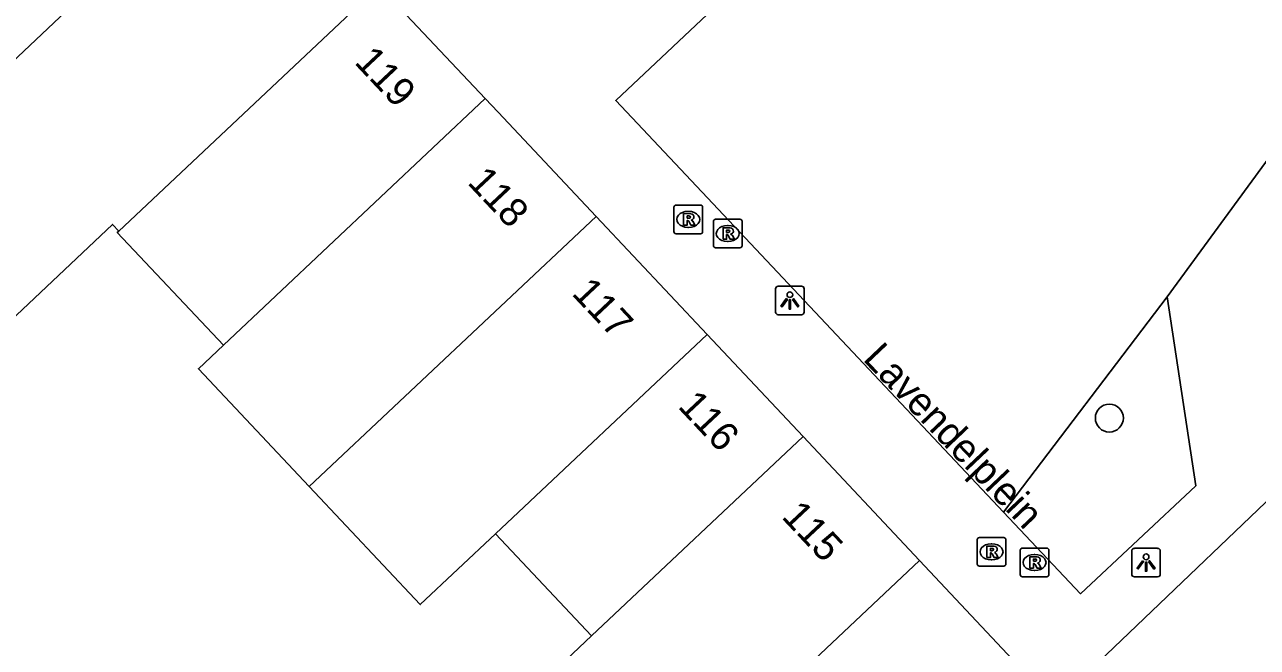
# Model space of a CAD drawing. Extents: x 162542 to 163144, y 380786 to 381511.
# Drawn here: x 162825.34 to 162868.39, y 381288.43 to 381310.17 of the extents above; entities that cross this region are included whole.
import ezdxf

# ---------------------------------------------------------------- set-up
doc = ezdxf.new("R2010")
doc.units = 0
for name, color, linetype in [('IMGEO_Boom', 7, 'Continuous'), ('IMGEO_Groenvoorziening', 7, 'Continuous'), ('IMGEO_Lichtpunt', 7, 'Continuous'), ('IMGEO_Openbare_ruimte_label', 7, 'Continuous'), ('IMGEO_Pand', 7, 'Continuous'), ('IMGEO_Pand_nummerreeks', 7, 'Continuous'), ('IMGEO_Rijbaan_lokaal_open', 7, 'Continuous'), ('IMGEO_Rioolput', 7, 'Continuous'), ('IMGEO_Voetpad_open', 7, 'Continuous')]:
    doc.layers.add(name, color=color, linetype=linetype)

msp = doc.modelspace()

# ---------------------------------------------------------------- linework, layer by layer
at = {"layer": 'IMGEO_Boom'}
msp.add_circle((162863.222, 381296.438), 0.489, dxfattribs=at)
at = {"layer": 'IMGEO_Groenvoorziening'}
msp.add_lwpolyline([(162865.246, 381300.672), (162859.527, 381293.151)], dxfattribs=at)
at = {"layer": 'IMGEO_Lichtpunt'}
for p, q in [((162851.566, 381300.948), (162851.566, 381300.141)), ((162851.566, 381300.948), (162851.566, 381300.141)), ((162852.468, 381301.043), (162851.66, 381301.043)), ((162852.468, 381301.043), (162851.66, 381301.043)), ((162852.562, 381300.141), (162852.562, 381300.948)), ((162852.562, 381300.141), (162852.562, 381300.948)), ((162851.66, 381300.047), (162852.468, 381300.047)), ((162851.66, 381300.047), (162852.468, 381300.047)), ((162864.005, 381291.795), (162864.005, 381290.988)), ((162864.005, 381291.795), (162864.005, 381290.988)), ((162864.907, 381291.89), (162864.099, 381291.89)), ((162864.907, 381291.89), (162864.099, 381291.89)), ((162865.001, 381290.988), (162865.001, 381291.795)), ((162865.001, 381290.988), (162865.001, 381291.795)), ((162864.099, 381290.894), (162864.907, 381290.894)), ((162864.099, 381290.894), (162864.907, 381290.894))]:
    msp.add_line(p, q, dxfattribs=at)
for points in [[(162851.94, 381300.612), (162851.979, 381300.584), (162851.791, 381300.322), (162851.753, 381300.349), (162851.94, 381300.612)], [(162852.042, 381300.564), (162852.089, 381300.564), (162852.089, 381300.242), (162852.042, 381300.242), (162852.042, 381300.564)], [(162852.152, 381300.584), (162852.19, 381300.611), (162852.377, 381300.349), (162852.338, 381300.321), (162852.152, 381300.584)], [(162864.379, 381291.459), (162864.418, 381291.431), (162864.23, 381291.169), (162864.192, 381291.196), (162864.379, 381291.459)], [(162864.481, 381291.411), (162864.528, 381291.411), (162864.528, 381291.089), (162864.481, 381291.089), (162864.481, 381291.411)], [(162864.591, 381291.431), (162864.629, 381291.458), (162864.816, 381291.196), (162864.777, 381291.168), (162864.591, 381291.431)]]:
    msp.add_lwpolyline(points, dxfattribs=at)
for centre in [(162852.065, 381300.746), (162864.504, 381291.593)]:
    msp.add_circle(centre, 0.0994, dxfattribs=at)
for centre, start, end in [((162851.66, 381300.948), 90, 180), ((162851.66, 381300.948), 90, 180), ((162852.468, 381300.948), 0, 90), ((162852.468, 381300.948), 0, 90), ((162851.66, 381300.141), 180, 270), ((162851.66, 381300.141), 180, 270), ((162852.468, 381300.141), 270, 0), ((162852.468, 381300.141), 270, 360), ((162864.099, 381291.795), 90, 180), ((162864.099, 381291.795), 90, 180), ((162864.907, 381291.795), 0, 90), ((162864.907, 381291.795), 0, 90), ((162864.099, 381290.988), 180, 270), ((162864.099, 381290.988), 180, 270), ((162864.907, 381290.988), 270, 0), ((162864.907, 381290.988), 270, 360)]:
    msp.add_arc(centre, 0.0946, start, end, dxfattribs=at)
at = {"layer": 'IMGEO_Pand'}
for points in [[(162837.889, 381311.359), (162837.726, 381311.533), (162828.627, 381302.967)], [(162837.889, 381311.359), (162841.428, 381307.595)], [(162832.283, 381298.983), (162841.428, 381307.595)], [(162841.428, 381307.595), (162841.873, 381307.121), (162845.3, 381303.475)], [(162835.281, 381294.043), (162845.3, 381303.475)], [(162845.3, 381303.475), (162849.172, 381299.357)], [(162828.627, 381302.967), (162828.577, 381302.92), (162832.283, 381298.983)], [(162841.779, 381292.398), (162849.172, 381299.357)], [(162849.172, 381299.357), (162852.526, 381295.789)], [(162835.281, 381294.043), (162831.407, 381298.158), (162832.283, 381298.983)], [(162852.526, 381295.789), (162845.137, 381288.831)], [(162852.526, 381295.789), (162856.594, 381291.461)], [(162841.779, 381292.398), (162839.155, 381289.928), (162835.281, 381294.043)], [(162845.137, 381288.831), (162841.779, 381292.398)], [(162856.594, 381291.461), (162852.926, 381288.007)], [(162846.215, 381282.428), (162842.513, 381286.36), (162845.137, 381288.831)]]:
    msp.add_lwpolyline(points, dxfattribs=at)
at = {"layer": 'IMGEO_Rijbaan_lokaal_open'}
for points in [[(162812.825, 381297.469), (162827.391, 381311.233)], [(162828.627, 381302.967), (162828.408, 381303.199), (162817.1, 381292.525)]]:
    msp.add_lwpolyline(points, dxfattribs=at)
at = {"layer": 'IMGEO_Rioolput'}
for p, q in [((162848.017, 381302.95), (162848.017, 381303.802)), ((162848.092, 381303.876), (162848.944, 381303.876)), ((162848.505, 381303.656), (162848.53, 381303.656)), ((162849.018, 381303.802), (162849.018, 381302.95)), ((162849.395, 381302.457), (162849.395, 381303.309)), ((162849.47, 381303.383), (162850.322, 381303.383)), ((162850.396, 381303.309), (162850.396, 381302.457)), ((162848.944, 381302.876), (162848.092, 381302.876)), ((162848.528, 381303.096), (162848.503, 381303.096)), ((162849.883, 381303.163), (162849.908, 381303.163)), ((162850.322, 381302.383), (162849.47, 381302.383)), ((162849.906, 381302.603), (162849.881, 381302.603)), ((162858.606, 381291.341), (162858.606, 381292.193)), ((162858.681, 381292.267), (162859.533, 381292.267)), ((162859.094, 381292.047), (162859.119, 381292.047)), ((162859.607, 381292.193), (162859.607, 381291.341)), ((162860.108, 381290.972), (162860.108, 381291.824)), ((162860.183, 381291.898), (162861.035, 381291.898)), ((162860.596, 381291.678), (162860.621, 381291.678)), ((162861.109, 381291.824), (162861.109, 381290.972)), ((162859.533, 381291.267), (162858.681, 381291.267)), ((162859.117, 381291.487), (162859.092, 381291.487)), ((162861.035, 381290.898), (162860.183, 381290.898)), ((162860.619, 381291.118), (162860.594, 381291.118))]:
    msp.add_line(p, q, dxfattribs=at)
for points in [[(162848.017, 381302.95), (162848.017, 381303.802)], [(162848.092, 381303.876), (162848.944, 381303.876)], [(162849.018, 381303.802), (162849.018, 381302.95)], [(162848.606, 381303.574), (162848.354, 381303.576), (162848.354, 381303.176)], [(162848.354, 381303.176), (162848.478, 381303.176), (162848.478, 381303.338), (162848.489, 381303.338)], [(162848.532, 381303.495), (162848.478, 381303.495), (162848.478, 381303.414)], [(162848.478, 381303.414), (162848.53, 381303.414)], [(162848.536, 381303.309), (162848.607, 381303.176), (162848.747, 381303.176), (162848.682, 381303.302)], [(162849.395, 381302.457), (162849.395, 381303.309)], [(162849.47, 381303.383), (162850.322, 381303.383)], [(162850.396, 381303.309), (162850.396, 381302.457)], [(162848.944, 381302.876), (162848.092, 381302.876)], [(162849.984, 381303.081), (162849.732, 381303.083), (162849.732, 381302.683)], [(162849.732, 381302.683), (162849.856, 381302.683), (162849.856, 381302.845), (162849.867, 381302.845)], [(162849.91, 381303.002), (162849.856, 381303.002), (162849.856, 381302.921)], [(162849.856, 381302.921), (162849.908, 381302.921)], [(162849.914, 381302.816), (162849.985, 381302.683), (162850.125, 381302.683), (162850.06, 381302.809)], [(162850.322, 381302.383), (162849.47, 381302.383)], [(162858.606, 381291.341), (162858.606, 381292.193)], [(162858.681, 381292.267), (162859.533, 381292.267)], [(162859.607, 381292.193), (162859.607, 381291.341)], [(162859.195, 381291.965), (162858.943, 381291.967), (162858.943, 381291.567)], [(162858.943, 381291.567), (162859.067, 381291.567), (162859.067, 381291.729), (162859.078, 381291.729)], [(162859.121, 381291.886), (162859.067, 381291.886), (162859.067, 381291.805)], [(162859.067, 381291.805), (162859.119, 381291.805)], [(162859.125, 381291.7), (162859.196, 381291.567), (162859.336, 381291.567), (162859.271, 381291.693)], [(162860.108, 381290.972), (162860.108, 381291.824)], [(162860.183, 381291.898), (162861.035, 381291.898)], [(162861.109, 381291.824), (162861.109, 381290.972)], [(162859.533, 381291.267), (162858.681, 381291.267)], [(162860.697, 381291.596), (162860.445, 381291.598), (162860.445, 381291.198)], [(162860.445, 381291.198), (162860.569, 381291.198), (162860.569, 381291.36), (162860.58, 381291.36)], [(162860.623, 381291.517), (162860.569, 381291.517), (162860.569, 381291.436)], [(162860.569, 381291.436), (162860.621, 381291.436)], [(162860.627, 381291.331), (162860.698, 381291.198), (162860.838, 381291.198), (162860.773, 381291.324)], [(162861.035, 381290.898), (162860.183, 381290.898)]]:
    msp.add_lwpolyline(points, dxfattribs=at)
for centre, radius, start, end in [((162848.094, 381303.8), 0.0765, 91.552, 178.448), ((162848.094, 381303.8), 0.0765, 91.552, 178.448), ((162848.942, 381303.8), 0.0765, 1.552, 88.448), ((162848.942, 381303.8), 0.0765, 1.552, 88.448), ((162848.488, 381303.285), 0.0533, 26.0293, 88.6989), ((162848.514, 381303.603), 0.19, 274.7715, 282.9687), ((162848.538, 381303.399), 0.0964, 77.0061, 93.1865), ((162848.552, 381303.456), 0.0378, 276.6634, 79.6772), ((162848.605, 381303.464), 0.109, 350.3612, 89.416), ((162848.603, 381303.464), 0.112, 277.5842, 350.9817), ((162848.587, 381303.249), 0.108, 29.5134, 73.7905), ((162849.472, 381303.307), 0.0765, 91.552, 178.448), ((162849.472, 381303.307), 0.0765, 91.552, 178.448), ((162850.32, 381303.307), 0.0765, 1.552, 88.448), ((162850.32, 381303.307), 0.0765, 1.552, 88.448), ((162848.094, 381302.952), 0.0765, 181.552, 268.448), ((162848.094, 381302.952), 0.0765, 181.552, 268.448), ((162848.942, 381302.952), 0.0765, 271.552, 358.448), ((162848.942, 381302.952), 0.0765, 271.552, 358.448), ((162849.866, 381302.792), 0.0533, 26.0293, 88.6989), ((162849.892, 381303.11), 0.19, 274.7715, 282.9687), ((162849.916, 381302.906), 0.0964, 77.0061, 93.1865), ((162849.93, 381302.963), 0.0378, 276.6634, 79.6772), ((162849.983, 381302.971), 0.109, 350.3612, 89.416), ((162849.981, 381302.971), 0.112, 277.5842, 350.9817), ((162849.965, 381302.756), 0.108, 29.5134, 73.7905), ((162849.472, 381302.459), 0.0765, 181.552, 268.448), ((162849.472, 381302.459), 0.0765, 181.552, 268.448), ((162850.32, 381302.459), 0.0765, 271.552, 358.448), ((162850.32, 381302.459), 0.0765, 271.552, 358.448), ((162858.683, 381292.191), 0.0765, 91.552, 178.448), ((162858.683, 381292.191), 0.0765, 91.552, 178.448), ((162859.531, 381292.191), 0.0765, 1.552, 88.448), ((162859.531, 381292.191), 0.0765, 1.552, 88.448), ((162859.077, 381291.676), 0.0533, 26.0293, 88.6989), ((162859.103, 381291.994), 0.19, 274.7715, 282.9687), ((162859.127, 381291.79), 0.0964, 77.0061, 93.1865), ((162859.141, 381291.847), 0.0378, 276.6634, 79.6772), ((162859.194, 381291.855), 0.109, 350.3612, 89.416), ((162859.192, 381291.855), 0.112, 277.5842, 350.9817), ((162859.176, 381291.64), 0.108, 29.5134, 73.7905), ((162860.185, 381291.822), 0.0765, 91.552, 178.448), ((162860.185, 381291.822), 0.0765, 91.552, 178.448), ((162861.033, 381291.822), 0.0765, 1.552, 88.448), ((162861.033, 381291.822), 0.0765, 1.552, 88.448), ((162858.683, 381291.343), 0.0765, 181.552, 268.448), ((162858.683, 381291.343), 0.0765, 181.552, 268.448), ((162859.531, 381291.343), 0.0765, 271.552, 358.448), ((162859.531, 381291.343), 0.0765, 271.552, 358.448), ((162860.579, 381291.307), 0.0533, 26.0293, 88.6989), ((162860.605, 381291.625), 0.19, 274.7715, 282.9687), ((162860.629, 381291.421), 0.0964, 77.0061, 93.1865), ((162860.643, 381291.478), 0.0378, 276.6634, 79.6772), ((162860.696, 381291.486), 0.109, 350.3612, 89.416), ((162860.694, 381291.486), 0.112, 277.5842, 350.9817), ((162860.678, 381291.271), 0.108, 29.5134, 73.7905), ((162860.185, 381290.974), 0.0765, 181.552, 268.448), ((162860.185, 381290.974), 0.0765, 181.552, 268.448), ((162861.033, 381290.974), 0.0765, 271.552, 358.448), ((162861.033, 381290.974), 0.0765, 271.552, 358.448)]:
    msp.add_arc(centre, radius, start, end, dxfattribs=at)
for centre, major_axis, ratio, start_param, end_param in [((162848.504, 381303.376), (-0.387, 0.002), 0.722429, 4.712389, 7.853982), ((162848.529, 381303.376), (-0.39, 0.002), 0.717154, 1.570796, 4.712389), ((162849.882, 381302.883), (-0.387, 0.002), 0.722429, 4.712389, 7.853982), ((162849.907, 381302.883), (-0.39, 0.002), 0.717154, 1.570796, 4.712389), ((162859.093, 381291.767), (-0.387, 0.002), 0.722429, 4.712389, 7.853982), ((162859.118, 381291.767), (-0.39, 0.002), 0.717154, 1.570796, 4.712389), ((162860.595, 381291.398), (-0.387, 0.002), 0.722429, 4.712389, 7.853982), ((162860.62, 381291.398), (-0.39, 0.002), 0.717154, 1.570796, 4.712389)]:
    msp.add_ellipse(centre, major_axis=major_axis, ratio=ratio, start_param=start_param, end_param=end_param, dxfattribs=at)
at = {"layer": 'IMGEO_Voetpad_open'}
for points in [[(162859.527, 381293.151), (162845.981, 381307.523), (162867.886, 381328.147)], [(162881.067, 381322.31), (162865.246, 381300.672)], [(162859.527, 381293.151), (162862.21, 381290.304), (162866.239, 381294.068), (162865.246, 381300.672)], [(162840.913, 381267.294), (162862.582, 381287.674), (162870.795, 381295.515)], [(162856.594, 381291.461), (162860.565, 381287.236), (162856.908, 381283.784)]]:
    msp.add_lwpolyline(points, dxfattribs=at)

# ---------------------------------------------------------------- texts
at = {"layer": 'IMGEO_Openbare_ruimte_label'}
msp.add_text('Lavendelplein', height=1, rotation=313.5416, dxfattribs=at).set_placement((162854.584, 381298.478))
at = {"layer": 'IMGEO_Pand_nummerreeks'}
for s, p in [('119', (162836.824, 381308.842)), ('118', (162840.771, 381304.643)), ('117', (162844.413, 381300.768)), ('116', (162848.12, 381296.825)), ('115', (162851.742, 381292.972))]:
    msp.add_text(s, height=1, rotation=313.2295, dxfattribs=at).set_placement(p)

doc.saveas('drawing.dxf')
